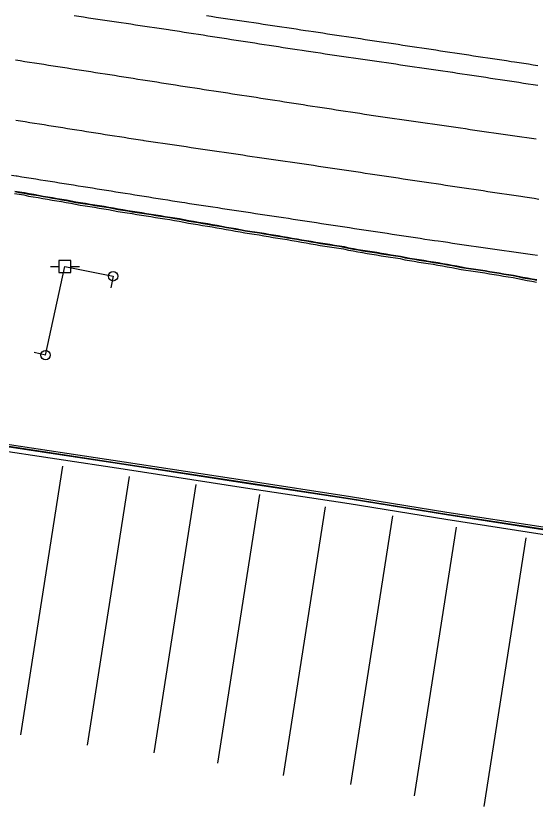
# Model space of a CAD drawing. Extents: x 1901471 to 1963503, y 756461 to 799997.
# Drawn here: x 1940134.1 to 1940243.2, y 780399.9 to 780568 of the extents above; entities that cross this region are included whole.
import ezdxf

# ---------------------------------------------------------------- set-up
doc = ezdxf.new("R2010")
doc.units = 0
for name, color, linetype in [('Default', 7, 'Continuous'), ('RD_EX_Conc', 7, 'Continuous'), ('RD_EX_Road', 7, 'Continuous'), ('RD_EX_UT', 7, 'Continuous')]:
    doc.layers.add(name, color=color, linetype=linetype)

# ---------------------------------------------------------------- blocks, each defined once
blk = doc.blocks.new('PP')
at = {"layer": 'RD_EX_UT'}
for p, q in [((2.49, 2.51), (-2.51, 2.51)), ((-2.51, 2.51), (-2.51, -2.49)), ((2.49, -2.49), (2.49, 2.51)), ((-5.94, -0.05), (-2.47, -0.05)), ((-2.51, -2.49), (2.49, -2.49)), ((2.42, -0.05), (6.06, -0.05))]:
    blk.add_line(p, q, dxfattribs=at)
blk = doc.blocks.new('GW')
at = {"layer": 'RD_EX_UT'}
blk.add_line((0, 0), (0, 5), dxfattribs=at)
blk.add_circle((0, 0), 2, dxfattribs=at)

msp = doc.modelspace()

# ---------------------------------------------------------------- linework, layer by layer
at = {"layer": 'RD_EX_Conc'}
for points in [[(1940133.79, 780530.8), (1940134.78, 780530.64), (1940135.77, 780530.5), (1940136.74, 780530.28), (1940137.73, 780530.12), (1940138.72, 780529.96), (1940139.7, 780529.77), (1940140.69, 780529.61), (1940141.67, 780529.43), (1940142.66, 780529.26), (1940143.64, 780529.11), (1940144.63, 780528.95), (1940145.61, 780528.76), (1940145.61, 780528.76), (1940146.59, 780528.55), (1940147.58, 780528.39), (1940148.57, 780528.24), (1940149.55, 780528.08), (1940150.54, 780527.92), (1940151.53, 780527.76), (1940152.52, 780527.61), (1940153.5, 780527.45), (1940154.49, 780527.27), (1940155.47, 780527.06), (1940156.45, 780526.91), (1940157.44, 780526.75), (1940158.43, 780526.59), (1940159.42, 780526.43), (1940160.4, 780526.28), (1940161.39, 780526.12), (1940162.38, 780525.96), (1940163.36, 780525.81), (1940164.35, 780525.65), (1940165.34, 780525.49), (1940166.33, 780525.34), (1940167.31, 780525.18), (1940168.33, 780525.02), (1940169.31, 780524.82), (1940170.29, 780524.62), (1940171.28, 780524.47), (1940172.27, 780524.32), (1940173.25, 780524.12), (1940174.24, 780523.97), (1940175.22, 780523.8), (1940176.21, 780523.63), (1940177.2, 780523.46), (1940178.18, 780523.27), (1940179.17, 780523.12), (1940180.15, 780522.94), (1940181.13, 780522.76), (1940182.12, 780522.57), (1940183.1, 780522.42), (1940184.09, 780522.27), (1940185.08, 780522.12), (1940186.07, 780521.95), (1940187.05, 780521.79), (1940188.04, 780521.61), (1940189.03, 780521.46), (1940190.01, 780521.3), (1940191, 780521.14), (1940191.98, 780520.94), (1940192.97, 780520.79), (1940193.95, 780520.61), (1940194.94, 780520.45), (1940195.92, 780520.27), (1940196.91, 780520.11), (1940197.9, 780519.95), (1940198.88, 780519.8), (1940199.87, 780519.65), (1940200.86, 780519.5), (1940201.85, 780519.35), (1940202.83, 780519.19), (1940203.81, 780518.94), (1940204.79, 780518.77), (1940205.77, 780518.57), (1940206.76, 780518.42), (1940207.75, 780518.27), (1940208.74, 780518.12), (1940208.74, 780518.12), (1940209.73, 780517.97), (1940210.7, 780517.76), (1940211.69, 780517.61), (1940212.68, 780517.46), (1940213.67, 780517.31), (1940214.66, 780517.16), (1940215.63, 780516.93), (1940216.62, 780516.76), (1940217.6, 780516.61), (1940218.59, 780516.43), (1940219.58, 780516.28), (1940220.56, 780516.12), (1940221.59, 780515.97), (1940222.58, 780515.82), (1940223.57, 780515.64), (1940224.55, 780515.46), (1940225.54, 780515.3), (1940226.52, 780515.12), (1940227.5, 780514.92), (1940228.49, 780514.74), (1940229.48, 780514.6), (1940230.47, 780514.46), (1940231.46, 780514.32), (1940232.45, 780514.19), (1940233.43, 780513.98), (1940234.41, 780513.83), (1940235.4, 780513.69), (1940236.38, 780513.49), (1940237.37, 780513.34), (1940238.36, 780513.2), (1940239.34, 780512.97), (1940240.32, 780512.76), (1940241.31, 780512.61), (1940242.29, 780512.43), (1940243.28, 780512.26)], [(1940133.86, 780531.21), (1940134.84, 780531.05), (1940135.83, 780530.91), (1940136.81, 780530.69), (1940137.8, 780530.53), (1940138.78, 780530.38), (1940139.77, 780530.18), (1940140.75, 780530.03), (1940141.74, 780529.85), (1940142.72, 780529.68), (1940143.71, 780529.52), (1940144.7, 780529.36), (1940145.68, 780529.17), (1940145.68, 780529.17), (1940146.66, 780528.96), (1940147.65, 780528.81), (1940148.63, 780528.65), (1940149.62, 780528.49), (1940150.61, 780528.33), (1940151.59, 780528.18), (1940152.58, 780528.02), (1940153.57, 780527.86), (1940154.55, 780527.68), (1940155.53, 780527.48), (1940156.52, 780527.32), (1940157.51, 780527.16), (1940158.49, 780527), (1940159.48, 780526.85), (1940160.47, 780526.69), (1940161.46, 780526.53), (1940162.44, 780526.38), (1940163.43, 780526.22), (1940164.42, 780526.06), (1940165.4, 780525.91), (1940166.39, 780525.75), (1940167.38, 780525.59), (1940168.39, 780525.43), (1940169.38, 780525.23), (1940170.36, 780525.03), (1940171.34, 780524.88), (1940172.33, 780524.73), (1940173.31, 780524.54), (1940174.3, 780524.39), (1940175.29, 780524.21), (1940176.27, 780524.04), (1940177.26, 780523.88), (1940178.24, 780523.68), (1940179.23, 780523.53), (1940180.21, 780523.36), (1940181.2, 780523.17), (1940182.18, 780522.98), (1940183.17, 780522.83), (1940184.16, 780522.69), (1940185.14, 780522.54), (1940186.13, 780522.36), (1940187.12, 780522.2), (1940188.1, 780522.03), (1940189.09, 780521.88), (1940190.07, 780521.72), (1940191.06, 780521.55), (1940192.04, 780521.36), (1940193.03, 780521.21), (1940194.01, 780521.02), (1940195, 780520.86), (1940195.98, 780520.68), (1940196.97, 780520.52), (1940197.96, 780520.36), (1940198.95, 780520.21), (1940199.93, 780520.06), (1940200.92, 780519.91), (1940201.91, 780519.76), (1940202.9, 780519.6), (1940203.87, 780519.36), (1940204.86, 780519.18), (1940205.84, 780518.98), (1940206.82, 780518.83), (1940207.81, 780518.68), (1940208.8, 780518.53), (1940208.8, 780518.53), (1940209.79, 780518.39), (1940210.77, 780518.18), (1940211.75, 780518.03), (1940212.74, 780517.88), (1940213.73, 780517.73), (1940214.72, 780517.58), (1940215.7, 780517.34), (1940216.68, 780517.17), (1940217.67, 780517.02), (1940218.65, 780516.85), (1940219.64, 780516.7), (1940220.63, 780516.53), (1940221.65, 780516.38), (1940222.64, 780516.23), (1940223.63, 780516.05), (1940224.61, 780515.88), (1940225.6, 780515.71), (1940226.58, 780515.53), (1940227.56, 780515.33), (1940228.55, 780515.15), (1940229.54, 780515.01), (1940230.53, 780514.87), (1940231.52, 780514.73), (1940232.51, 780514.6), (1940233.48, 780514.39), (1940234.47, 780514.25), (1940235.46, 780514.11), (1940236.44, 780513.91), (1940237.43, 780513.75), (1940238.42, 780513.61), (1940239.4, 780513.39), (1940240.38, 780513.17), (1940241.37, 780513.02), (1940242.35, 780512.84), (1940243.34, 780512.68)], [(1940133.87, 780531.32), (1940134.86, 780531.16), (1940135.85, 780531.02), (1940136.83, 780530.8), (1940137.81, 780530.64), (1940138.8, 780530.49), (1940139.78, 780530.29), (1940140.77, 780530.14), (1940141.75, 780529.95), (1940142.74, 780529.79), (1940143.73, 780529.63), (1940144.71, 780529.47), (1940145.7, 780529.28), (1940145.7, 780529.28), (1940146.68, 780529.07), (1940147.66, 780528.91), (1940148.65, 780528.76), (1940149.64, 780528.6), (1940150.62, 780528.44), (1940151.61, 780528.29), (1940152.6, 780528.13), (1940153.59, 780527.97), (1940154.57, 780527.79), (1940155.55, 780527.59), (1940156.54, 780527.43), (1940157.52, 780527.27), (1940158.51, 780527.11), (1940159.5, 780526.96), (1940160.49, 780526.8), (1940161.47, 780526.64), (1940162.46, 780526.49), (1940163.45, 780526.33), (1940164.43, 780526.17), (1940165.42, 780526.01), (1940166.41, 780525.86), (1940167.4, 780525.7), (1940168.41, 780525.54), (1940169.39, 780525.34), (1940170.37, 780525.14), (1940171.36, 780524.99), (1940172.35, 780524.84), (1940173.33, 780524.65), (1940174.32, 780524.5), (1940175.3, 780524.32), (1940176.29, 780524.15), (1940177.28, 780523.99), (1940178.26, 780523.79), (1940179.24, 780523.64), (1940180.23, 780523.47), (1940181.21, 780523.28), (1940182.2, 780523.09), (1940183.18, 780522.94), (1940184.17, 780522.79), (1940185.16, 780522.65), (1940186.15, 780522.47), (1940187.13, 780522.31), (1940188.12, 780522.14), (1940189.1, 780521.99), (1940190.09, 780521.82), (1940191.08, 780521.66), (1940192.06, 780521.46), (1940193.05, 780521.32), (1940194.03, 780521.13), (1940195.02, 780520.97), (1940196, 780520.79), (1940196.99, 780520.63), (1940197.97, 780520.47), (1940198.96, 780520.32), (1940199.95, 780520.17), (1940200.94, 780520.02), (1940201.93, 780519.87), (1940202.91, 780519.71), (1940203.89, 780519.46), (1940204.87, 780519.29), (1940205.85, 780519.09), (1940206.84, 780518.94), (1940207.83, 780518.79), (1940208.82, 780518.64), (1940208.82, 780518.64), (1940209.8, 780518.49), (1940210.78, 780518.28), (1940211.77, 780518.14), (1940212.76, 780517.99), (1940213.75, 780517.84), (1940214.74, 780517.69), (1940215.71, 780517.45), (1940216.7, 780517.28), (1940217.68, 780517.13), (1940218.67, 780516.96), (1940219.66, 780516.81), (1940220.64, 780516.64), (1940221.67, 780516.49), (1940222.66, 780516.34), (1940223.64, 780516.16), (1940224.63, 780515.98), (1940225.61, 780515.82), (1940226.6, 780515.64), (1940227.58, 780515.44), (1940228.56, 780515.26), (1940229.55, 780515.12), (1940230.54, 780514.98), (1940231.53, 780514.84), (1940232.52, 780514.71), (1940233.5, 780514.5), (1940234.49, 780514.36), (1940235.48, 780514.22), (1940236.46, 780514.01), (1940237.45, 780513.86), (1940238.44, 780513.72), (1940239.41, 780513.49), (1940240.39, 780513.28), (1940241.38, 780513.13), (1940242.37, 780512.95), (1940243.35, 780512.79)], [(1940258.75, 780458.33), (1940244.59, 780460.36), (1940224.43, 780463.46), (1940204.16, 780466.76), (1940182.42, 780470.07), (1940156.71, 780474.02), (1940128.86, 780478.22), (1940112.52, 780481.21)], [(1940258.76, 780458.43), (1940244.6, 780460.45), (1940224.44, 780463.56), (1940204.18, 780466.85), (1940182.44, 780470.17), (1940156.72, 780474.12), (1940128.88, 780478.32), (1940112.53, 780481.31)], [(1940303.07, 780474.16), (1940302.57, 780473.24), (1940301.42, 780472.18), (1940299.66, 780471.41), (1940297.44, 780470.98), (1940275.46, 780469.42), (1940258.97, 780458.86), (1940258.76, 780458.83), (1940244.66, 780460.85), (1940224.5, 780463.96), (1940204.24, 780467.25), (1940182.5, 780470.57), (1940156.78, 780474.51), (1940128.95, 780478.72), (1940112.61, 780481.7)]]:
    msp.add_lwpolyline(points, dxfattribs=at)
at = {"layer": 'RD_EX_Road'}
for points in [[(1940146.31, 780568.11), (1940147.29, 780567.96), (1940148.28, 780567.81), (1940149.27, 780567.66), (1940150.26, 780567.52), (1940151.25, 780567.37), (1940152.24, 780567.22), (1940153.23, 780567.08), (1940154.22, 780566.93), (1940155.2, 780566.78), (1940156.19, 780566.63), (1940157.18, 780566.49), (1940158.17, 780566.34), (1940159.16, 780566.19), (1940160.15, 780566.05), (1940161.14, 780565.9), (1940162.13, 780565.75), (1940163.12, 780565.6), (1940164.1, 780565.46), (1940165.09, 780565.31), (1940165.09, 780565.31), (1940166.08, 780565.16), (1940166.42, 780565.11), (1940167.41, 780564.96), (1940168.4, 780564.81), (1940169.39, 780564.65), (1940170.37, 780564.5), (1940171.36, 780564.35), (1940172.35, 780564.19), (1940173.34, 780564.04), (1940174.33, 780563.89), (1940175.31, 780563.74), (1940176.3, 780563.58), (1940177.29, 780563.43), (1940178.28, 780563.28), (1940179.27, 780563.12), (1940180.25, 780562.97), (1940181.24, 780562.82), (1940182.23, 780562.66), (1940183.22, 780562.51), (1940184.21, 780562.36), (1940185.19, 780562.21), (1940186.18, 780562.05), (1940187.17, 780561.9), (1940188.16, 780561.75), (1940189.15, 780561.59), (1940190.13, 780561.44), (1940191.12, 780561.29), (1940192.11, 780561.14), (1940193.1, 780560.98), (1940194.09, 780560.83), (1940194.97, 780560.69), (1940195.96, 780560.55), (1940196.95, 780560.41), (1940197.94, 780560.26), (1940198.93, 780560.12), (1940199.91, 780559.97), (1940200.9, 780559.83), (1940201.89, 780559.69), (1940202.88, 780559.54), (1940203.87, 780559.4), (1940204.86, 780559.25), (1940205.85, 780559.11), (1940206.84, 780558.97), (1940207.83, 780558.82), (1940208.82, 780558.68), (1940209.81, 780558.53), (1940210.8, 780558.39), (1940211.79, 780558.25), (1940212.77, 780558.1), (1940213.76, 780557.96), (1940214.75, 780557.81), (1940215.74, 780557.67), (1940216.73, 780557.53), (1940217.72, 780557.38), (1940218.71, 780557.24), (1940219.7, 780557.09), (1940220.69, 780556.95), (1940221.68, 780556.81), (1940222.67, 780556.66), (1940223.66, 780556.52), (1940224.65, 780556.37), (1940225.63, 780556.23), (1940225.75, 780556.21), (1940226.74, 780556.06), (1940226.74, 780556.06), (1940227.72, 780555.91), (1940228.71, 780555.77), (1940229.7, 780555.62), (1940230.69, 780555.47), (1940231.68, 780555.32), (1940232.66, 780555.17), (1940233.65, 780555.02), (1940234.64, 780554.87), (1940235.63, 780554.72), (1940236.62, 780554.57), (1940237.61, 780554.42), (1940238.59, 780554.27), (1940239.58, 780554.12), (1940240.57, 780553.97), (1940241.56, 780553.82), (1940242.55, 780553.67), (1940243.53, 780553.52)], [(1940243.59, 780557.59), (1940242.6, 780557.74), (1940241.61, 780557.89), (1940240.62, 780558.04), (1940239.63, 780558.19), (1940238.64, 780558.34), (1940237.98, 780558.44), (1940236.99, 780558.59), (1940236, 780558.73), (1940235.01, 780558.88), (1940234.03, 780559.03), (1940233.04, 780559.18), (1940232.05, 780559.33), (1940231.06, 780559.48), (1940230.07, 780559.63), (1940229.08, 780559.78), (1940228.1, 780559.92), (1940227.11, 780560.07), (1940226.12, 780560.22), (1940225.13, 780560.37), (1940224.14, 780560.52), (1940223.15, 780560.67), (1940222.17, 780560.82), (1940221.18, 780560.97), (1940220.19, 780561.11), (1940219.2, 780561.26), (1940218.21, 780561.41), (1940217.22, 780561.56), (1940216.23, 780561.71), (1940215.25, 780561.86), (1940214.26, 780562.01), (1940213.27, 780562.16), (1940212.28, 780562.31), (1940211.29, 780562.45), (1940210.3, 780562.6), (1940209.32, 780562.75), (1940208.33, 780562.9), (1940207.34, 780563.05), (1940206.35, 780563.2), (1940205.36, 780563.35), (1940204.37, 780563.5), (1940203.39, 780563.64), (1940202.4, 780563.79), (1940201.41, 780563.94), (1940200.42, 780564.09), (1940199.43, 780564.24), (1940198.44, 780564.39), (1940197.45, 780564.54), (1940196.47, 780564.69), (1940195.48, 780564.83), (1940194.84, 780564.93), (1940193.85, 780565.08), (1940192.86, 780565.23), (1940191.87, 780565.37), (1940190.88, 780565.52), (1940189.89, 780565.67), (1940188.9, 780565.82), (1940187.91, 780565.96), (1940186.93, 780566.11), (1940185.94, 780566.26), (1940184.95, 780566.41), (1940183.96, 780566.55), (1940182.97, 780566.7), (1940181.98, 780566.85), (1940181.98, 780566.85), (1940180.99, 780567), (1940180, 780567.14), (1940179.01, 780567.29), (1940178.03, 780567.44), (1940177.04, 780567.59), (1940176.05, 780567.73), (1940175.06, 780567.88), (1940174.07, 780568.03)], [(1940134, 780558.82), (1940134.98, 780558.67), (1940135.97, 780558.51), (1940136.96, 780558.36), (1940137.95, 780558.2), (1940138.94, 780558.05), (1940139.92, 780557.89), (1940140.91, 780557.74), (1940141.9, 780557.58), (1940142.89, 780557.43), (1940143.88, 780557.28), (1940144.86, 780557.12), (1940145.85, 780556.97), (1940146.84, 780556.81), (1940147.83, 780556.66), (1940148.81, 780556.5), (1940149.8, 780556.35), (1940150.79, 780556.19), (1940151.78, 780556.04), (1940152.77, 780555.89), (1940153.75, 780555.73), (1940154.74, 780555.58), (1940155.73, 780555.42), (1940156.72, 780555.27), (1940157.7, 780555.11), (1940158.69, 780554.96), (1940159.68, 780554.8), (1940160.67, 780554.65), (1940161.66, 780554.5), (1940162.64, 780554.34), (1940163.63, 780554.19), (1940164.62, 780554.03), (1940165.61, 780553.88), (1940166.59, 780553.72), (1940167.58, 780553.57), (1940168.57, 780553.41), (1940169.56, 780553.26), (1940170.55, 780553.11), (1940170.55, 780553.11), (1940171.62, 780552.94), (1940172.61, 780552.79), (1940173.6, 780552.64), (1940174.58, 780552.48), (1940175.57, 780552.33), (1940176.56, 780552.18), (1940177.55, 780552.03), (1940178.54, 780551.88), (1940179.53, 780551.72), (1940180.51, 780551.57), (1940181.5, 780551.42), (1940182.49, 780551.27), (1940183.48, 780551.12), (1940184.47, 780550.97), (1940185.45, 780550.81), (1940186.44, 780550.66), (1940187.43, 780550.51), (1940188.42, 780550.36), (1940189.41, 780550.21), (1940190.39, 780550.05), (1940191.38, 780549.9), (1940192.37, 780549.75), (1940193.36, 780549.6), (1940194.35, 780549.45), (1940195.34, 780549.29), (1940196.32, 780549.14), (1940197.31, 780548.99), (1940198.3, 780548.84), (1940199.29, 780548.69), (1940200.28, 780548.53), (1940201.26, 780548.38), (1940202.25, 780548.23), (1940203.24, 780548.08), (1940204.23, 780547.93), (1940205.22, 780547.78), (1940206.2, 780547.62), (1940207.19, 780547.47), (1940208.18, 780547.32), (1940208.58, 780547.26), (1940209.57, 780547.12), (1940210.56, 780546.98), (1940211.54, 780546.83), (1940212.53, 780546.69), (1940213.52, 780546.55), (1940214.51, 780546.41), (1940215.5, 780546.26), (1940217.48, 780545.98), (1940218.47, 780545.83), (1940219.46, 780545.69), (1940220.45, 780545.55), (1940221.44, 780545.41), (1940222.43, 780545.26), (1940223.42, 780545.12), (1940224.4, 780544.98), (1940225.39, 780544.84), (1940226.38, 780544.69), (1940227.37, 780544.55), (1940228.36, 780544.41), (1940229.35, 780544.26), (1940230.34, 780544.12), (1940231.33, 780543.98), (1940232.32, 780543.84), (1940233.31, 780543.69), (1940234.3, 780543.55), (1940234.3, 780543.55), (1940235.29, 780543.41), (1940236.28, 780543.26), (1940237.26, 780543.12), (1940238.25, 780542.98), (1940239.24, 780542.84), (1940240.23, 780542.69), (1940241.22, 780542.55), (1940242.21, 780542.41), (1940243.2, 780542.27)], [(1940134.06, 780546.19), (1940135.04, 780546.03), (1940136.03, 780545.88), (1940137.02, 780545.72), (1940138.01, 780545.56), (1940138.99, 780545.41), (1940139.98, 780545.25), (1940140.97, 780545.09), (1940141.96, 780544.94), (1940142.94, 780544.78), (1940143.93, 780544.62), (1940144.92, 780544.47), (1940145.91, 780544.31), (1940146.89, 780544.15), (1940147.88, 780544), (1940148.87, 780543.84), (1940149.86, 780543.68), (1940150.84, 780543.53), (1940151.83, 780543.37), (1940152.82, 780543.21), (1940153.81, 780543.06), (1940154.79, 780542.9), (1940155.78, 780542.74), (1940156.77, 780542.59), (1940157.76, 780542.43), (1940158.74, 780542.28), (1940159.73, 780542.12), (1940160.72, 780541.96), (1940160.92, 780541.93), (1940161.9, 780541.79), (1940162.89, 780541.64), (1940163.88, 780541.5), (1940164.87, 780541.35), (1940165.86, 780541.21), (1940166.85, 780541.06), (1940167.84, 780540.92), (1940168.83, 780540.77), (1940169.82, 780540.63), (1940170.81, 780540.48), (1940171.8, 780540.34), (1940172.79, 780540.19), (1940173.78, 780540.05), (1940174.76, 780539.9), (1940175.75, 780539.76), (1940176.74, 780539.61), (1940176.74, 780539.61), (1940177.73, 780539.47), (1940178.72, 780539.32), (1940179.71, 780539.18), (1940180.7, 780539.03), (1940181.69, 780538.89), (1940182.68, 780538.74), (1940183.67, 780538.6), (1940184.66, 780538.45), (1940185.65, 780538.31), (1940186.64, 780538.16), (1940187.63, 780538.02), (1940188.61, 780537.87), (1940189.6, 780537.73), (1940190.59, 780537.59), (1940191.58, 780537.44), (1940192.57, 780537.3), (1940193.56, 780537.15), (1940194.55, 780537.01), (1940195.54, 780536.86), (1940196.53, 780536.72), (1940197.52, 780536.57), (1940198.51, 780536.43), (1940199.5, 780536.28), (1940200.49, 780536.14), (1940201.44, 780536), (1940202.43, 780535.85), (1940203.42, 780535.7), (1940204.41, 780535.55), (1940205.4, 780535.4), (1940206.39, 780535.26), (1940207.37, 780535.11), (1940208.36, 780534.96), (1940209.35, 780534.81), (1940210.34, 780534.66), (1940211.33, 780534.52), (1940212.32, 780534.37), (1940213.31, 780534.22), (1940214.29, 780534.07), (1940215.28, 780533.92), (1940216.27, 780533.78), (1940217.26, 780533.63), (1940218.25, 780533.48), (1940219.24, 780533.33), (1940220.23, 780533.18), (1940221.21, 780533.04), (1940222.2, 780532.89), (1940223.19, 780532.74), (1940224.18, 780532.59), (1940225.17, 780532.44), (1940226.16, 780532.3), (1940227.14, 780532.15), (1940228.13, 780532), (1940229.12, 780531.85), (1940230.11, 780531.71), (1940231.1, 780531.56), (1940232.09, 780531.41), (1940233.08, 780531.26), (1940234.06, 780531.11), (1940235.05, 780530.97), (1940236.04, 780530.82), (1940237.03, 780530.67), (1940238.02, 780530.52), (1940239.01, 780530.37), (1940240, 780530.23), (1940240, 780530.23), (1940240.84, 780530.1), (1940241.83, 780529.95), (1940242.82, 780529.81), (1940243.8, 780529.66)], [(1940133.12, 780534.68), (1940134.11, 780534.52), (1940134.32, 780534.49), (1940135.31, 780534.33), (1940136.3, 780534.17), (1940137.29, 780534.01), (1940138.27, 780533.86), (1940139.26, 780533.7), (1940140.25, 780533.54), (1940141.24, 780533.39), (1940142.22, 780533.23), (1940143.21, 780533.07), (1940144.2, 780532.92), (1940145.18, 780532.76), (1940146.17, 780532.6), (1940147.16, 780532.44), (1940148.15, 780532.29), (1940149.13, 780532.13), (1940150.12, 780531.97), (1940151.11, 780531.82), (1940152.1, 780531.66), (1940153.08, 780531.5), (1940154.07, 780531.34), (1940155.06, 780531.19), (1940156.05, 780531.03), (1940157.03, 780530.87), (1940158.02, 780530.72), (1940159.01, 780530.56), (1940159.99, 780530.4), (1940160.98, 780530.24), (1940161.97, 780530.09), (1940162.96, 780529.93), (1940163.94, 780529.77), (1940164.93, 780529.62), (1940165.92, 780529.46), (1940166.91, 780529.3), (1940167.89, 780529.14), (1940168.88, 780528.99), (1940169.48, 780528.9), (1940170.47, 780528.75), (1940171.46, 780528.6), (1940172.45, 780528.45), (1940173.44, 780528.3), (1940174.42, 780528.15), (1940175.41, 780528), (1940176.4, 780527.85), (1940177.39, 780527.7), (1940178.38, 780527.55), (1940179.37, 780527.4), (1940180.36, 780527.25), (1940181.34, 780527.1), (1940182.33, 780526.95), (1940183.32, 780526.8), (1940184.31, 780526.65), (1940185.3, 780526.5), (1940186.29, 780526.35), (1940187.27, 780526.21), (1940188.26, 780526.06), (1940189.25, 780525.91), (1940190.24, 780525.76), (1940191.23, 780525.61), (1940192.22, 780525.46), (1940193.2, 780525.31), (1940194.19, 780525.16), (1940195.18, 780525.01), (1940196.17, 780524.86), (1940197.16, 780524.71), (1940198.15, 780524.56), (1940199.14, 780524.41), (1940200.12, 780524.26), (1940201.11, 780524.11), (1940202.1, 780523.96), (1940203.09, 780523.81), (1940204.08, 780523.66), (1940205.07, 780523.51), (1940206.05, 780523.36), (1940207.04, 780523.21), (1940208.03, 780523.07), (1940209.02, 780522.92), (1940210.01, 780522.77), (1940211, 780522.62), (1940211.98, 780522.47), (1940212.97, 780522.32), (1940213.96, 780522.17), (1940214.95, 780522.02), (1940215.94, 780521.87), (1940216.93, 780521.72), (1940217.92, 780521.57), (1940218.9, 780521.42), (1940219.89, 780521.27), (1940220.88, 780521.12), (1940221.87, 780520.97), (1940222.68, 780520.86), (1940223.67, 780520.72), (1940224.66, 780520.58), (1940225.65, 780520.43), (1940226.64, 780520.29), (1940227.63, 780520.15), (1940228.61, 780520.01), (1940229.6, 780519.87), (1940230.59, 780519.73), (1940231.58, 780519.59), (1940232.57, 780519.45), (1940233.56, 780519.31), (1940234.55, 780519.17), (1940235.54, 780519.03), (1940236.53, 780518.88), (1940237.52, 780518.74), (1940238.51, 780518.6), (1940239.5, 780518.46), (1940240.49, 780518.32), (1940241.48, 780518.18), (1940242.47, 780518.04), (1940243.46, 780517.9)], [(1940279.71, 780397.11), (1940282.6, 780416.09), (1940287.05, 780445.06), (1940268.32, 780447.65), (1940266.68, 780448.1), (1940265.68, 780448.78), (1940264.65, 780450.01), (1940264.19, 780451.59), (1940264.18, 780453.03), (1940264.5, 780454.74), (1940265.21, 780456.33), (1940265.21, 780456.33), (1940258.61, 780457.34), (1940244.44, 780459.37), (1940224.27, 780462.48), (1940204.01, 780465.77), (1940182.27, 780469.08), (1940156.56, 780473.03), (1940128.7, 780477.24)], [(1940135.09, 780417.38), (1940143.91, 780473.68)], [(1940149.06, 780415.23), (1940157.88, 780471.52)], [(1940163.05, 780413.56), (1940171.88, 780469.86)], [(1940176.42, 780411.44), (1940185.24, 780467.73)], [(1940190.18, 780408.85), (1940199, 780465.14)], [(1940204.34, 780406.98), (1940213.16, 780463.27)], [(1940217.69, 780404.55), (1940226.51, 780460.85)], [(1940232.28, 780402.32), (1940241.1, 780458.62)]]:
    msp.add_lwpolyline(points, dxfattribs=at)
at = {"layer": 'RD_EX_UT'}
msp.add_lwpolyline([(1940140.29, 780496.94), (1940144.33, 780515.54), (1940154.47, 780513.46)], dxfattribs=at)

# ---------------------------------------------------------------- block references
at = {"layer": 'Default', "xscale": 0.5039370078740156, "yscale": 0.5039370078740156}
msp.add_blockref('PP', (1940144.33, 780515.54), dxfattribs=at)
at = {"layer": 'RD_EX_UT', "xscale": 0.49212598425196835, "yscale": 0.4921259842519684}
for p, rotation in [((1940154.47, 780513.46), 168.245964), ((1940140.29, 780496.94), 77.632451)]:
    msp.add_blockref('GW', p, dxfattribs=dict(at, rotation=rotation))

doc.saveas('drawing.dxf')
